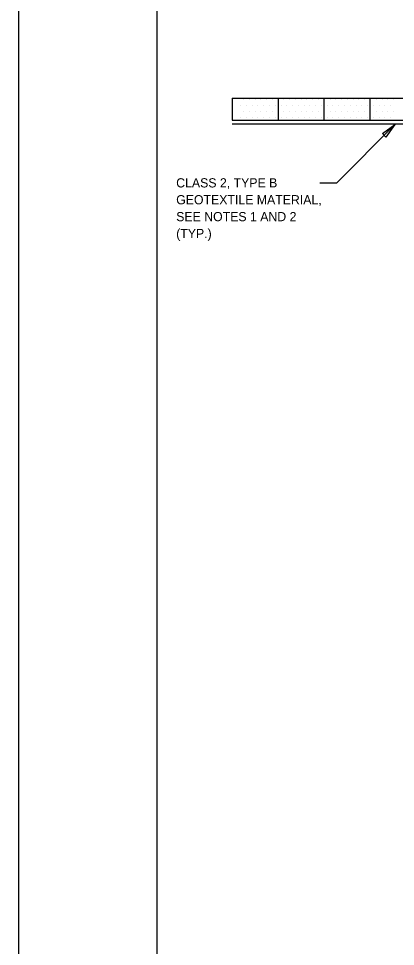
# Model space of a CAD drawing. Extents: x 638850 to 644908, y 297188 to 298900.
# Drawn here: x 641179 to 641289.2, y 298211.9 to 298483.3 of the extents above; entities that cross this region are included whole.
import ezdxf

# ---------------------------------------------------------------- set-up
doc = ezdxf.new("R2010")
doc.units = 0
for name, color, linetype in [('1', 7, 'Continuous'), ('10', 7, 'Continuous'), ('2', 7, 'Continuous'), ('4', 7, 'Continuous'), ('7', 7, 'Continuous'), ('9', 7, 'Continuous')]:
    doc.layers.add(name, color=color, linetype=linetype)

msp = doc.modelspace()

# ---------------------------------------------------------------- linework, layer by layer
at = {"layer": '1'}
for p, q in [((641178.99, 298663.2), (641178.99, 298069.2)), ((641219.49, 298082.41), (641219.49, 298649.7))]:
    msp.add_line(p, q, dxfattribs=at)
at = {"layer": '10'}
for p, q in [((641244.78, 298459.51), (641244.78, 298459.51)), ((641246.46, 298459.51), (641246.46, 298459.51)), ((641248.15, 298459.51), (641248.15, 298459.51)), ((641249.84, 298459.51), (641249.84, 298459.51)), ((641251.53, 298459.51), (641251.53, 298459.51)), ((641253.21, 298459.51), (641253.21, 298459.51)), ((641254.9, 298459.51), (641254.9, 298459.51)), ((641256.59, 298459.51), (641256.59, 298459.51)), ((641258.28, 298459.51), (641258.28, 298459.51)), ((641259.96, 298459.51), (641259.96, 298459.51)), ((641261.65, 298459.51), (641261.65, 298459.51)), ((641263.34, 298459.51), (641263.34, 298459.51)), ((641265.03, 298459.51), (641265.03, 298459.51)), ((641266.71, 298459.51), (641266.71, 298459.51)), ((641268.4, 298459.51), (641268.4, 298459.51)), ((641270.09, 298459.51), (641270.09, 298459.51)), ((641271.78, 298459.51), (641271.78, 298459.51)), ((641273.46, 298459.51), (641273.46, 298459.51)), ((641275.15, 298459.51), (641275.15, 298459.51)), ((641276.84, 298459.51), (641276.84, 298459.51)), ((641278.53, 298459.51), (641278.53, 298459.51)), ((641280.21, 298459.51), (641280.21, 298459.51)), ((641281.9, 298459.51), (641281.9, 298459.51)), ((641283.59, 298459.51), (641283.59, 298459.51)), ((641285.28, 298459.51), (641285.28, 298459.51)), ((641286.96, 298459.51), (641286.96, 298459.51)), ((641288.65, 298459.51), (641288.65, 298459.51)), ((641243.93, 298457.83), (641243.93, 298457.83)), ((641244.78, 298456.14), (641244.78, 298456.14)), ((641245.62, 298457.83), (641245.62, 298457.83)), ((641246.46, 298456.14), (641246.46, 298456.14)), ((641247.31, 298457.83), (641247.31, 298457.83)), ((641248.15, 298456.14), (641248.15, 298456.14)), ((641249, 298457.83), (641249, 298457.83)), ((641249.84, 298456.14), (641249.84, 298456.14)), ((641250.68, 298457.83), (641250.68, 298457.83)), ((641251.53, 298456.14), (641251.53, 298456.14)), ((641252.37, 298457.83), (641252.37, 298457.83)), ((641253.21, 298456.14), (641253.21, 298456.14)), ((641254.06, 298457.83), (641254.06, 298457.83)), ((641254.9, 298456.14), (641254.9, 298456.14)), ((641255.75, 298457.83), (641255.75, 298457.83)), ((641256.59, 298456.14), (641256.59, 298456.14)), ((641257.43, 298457.83), (641257.43, 298457.83)), ((641258.28, 298456.14), (641258.28, 298456.14)), ((641259.12, 298457.83), (641259.12, 298457.83)), ((641259.96, 298456.14), (641259.96, 298456.14)), ((641260.81, 298457.83), (641260.81, 298457.83)), ((641261.65, 298456.14), (641261.65, 298456.14)), ((641262.5, 298457.83), (641262.5, 298457.83)), ((641263.34, 298456.14), (641263.34, 298456.14)), ((641264.18, 298457.83), (641264.18, 298457.83)), ((641265.03, 298456.14), (641265.03, 298456.14)), ((641265.87, 298457.83), (641265.87, 298457.83)), ((641266.71, 298456.14), (641266.71, 298456.14)), ((641267.56, 298457.83), (641267.56, 298457.83)), ((641268.4, 298456.14), (641268.4, 298456.14)), ((641269.25, 298457.83), (641269.25, 298457.83)), ((641270.09, 298456.14), (641270.09, 298456.14)), ((641270.93, 298457.83), (641270.93, 298457.83)), ((641271.78, 298456.14), (641271.78, 298456.14)), ((641272.62, 298457.83), (641272.62, 298457.83)), ((641273.46, 298456.14), (641273.46, 298456.14)), ((641274.31, 298457.83), (641274.31, 298457.83)), ((641275.15, 298456.14), (641275.15, 298456.14)), ((641276, 298457.83), (641276, 298457.83)), ((641276.84, 298456.14), (641276.84, 298456.14)), ((641277.68, 298457.83), (641277.68, 298457.83)), ((641278.53, 298456.14), (641278.53, 298456.14)), ((641279.37, 298457.83), (641279.37, 298457.83)), ((641280.21, 298456.14), (641280.21, 298456.14)), ((641281.06, 298457.83), (641281.06, 298457.83)), ((641281.9, 298456.14), (641281.9, 298456.14)), ((641282.75, 298457.83), (641282.75, 298457.83)), ((641283.59, 298456.14), (641283.59, 298456.14)), ((641284.43, 298457.83), (641284.43, 298457.83)), ((641285.28, 298456.14), (641285.28, 298456.14)), ((641286.12, 298457.83), (641286.12, 298457.83)), ((641286.96, 298456.14), (641286.96, 298456.14)), ((641287.81, 298457.83), (641287.81, 298457.83)), ((641288.65, 298456.14), (641288.65, 298456.14)), ((641243.93, 298454.45), (641243.93, 298454.45)), ((641245.62, 298454.45), (641245.62, 298454.45)), ((641247.31, 298454.45), (641247.31, 298454.45)), ((641249, 298454.45), (641249, 298454.45)), ((641250.68, 298454.45), (641250.68, 298454.45)), ((641252.37, 298454.45), (641252.37, 298454.45)), ((641254.06, 298454.45), (641254.06, 298454.45)), ((641255.75, 298454.45), (641255.75, 298454.45)), ((641257.43, 298454.45), (641257.43, 298454.45)), ((641259.12, 298454.45), (641259.12, 298454.45)), ((641260.81, 298454.45), (641260.81, 298454.45)), ((641262.5, 298454.45), (641262.5, 298454.45)), ((641264.18, 298454.45), (641264.18, 298454.45)), ((641265.87, 298454.45), (641265.87, 298454.45)), ((641267.56, 298454.45), (641267.56, 298454.45)), ((641269.25, 298454.45), (641269.25, 298454.45)), ((641270.93, 298454.45), (641270.93, 298454.45)), ((641272.62, 298454.45), (641272.62, 298454.45)), ((641274.31, 298454.45), (641274.31, 298454.45)), ((641276, 298454.45), (641276, 298454.45)), ((641277.68, 298454.45), (641277.68, 298454.45)), ((641279.37, 298454.45), (641279.37, 298454.45)), ((641281.06, 298454.45), (641281.06, 298454.45)), ((641282.75, 298454.45), (641282.75, 298454.45)), ((641284.43, 298454.45), (641284.43, 298454.45)), ((641286.12, 298454.45), (641286.12, 298454.45)), ((641287.81, 298454.45), (641287.81, 298454.45))]:
    msp.add_line(p, q, dxfattribs=at)
at = {"layer": '2'}
for p, q in [((641241.48, 298460.08), (641388.85, 298460.08)), ((641241.48, 298460.08), (641241.48, 298453.63)), ((641254.87, 298460.08), (641254.87, 298453.63)), ((641268.27, 298460.08), (641268.27, 298453.63)), ((641281.67, 298460.08), (641281.67, 298453.63)), ((641241.48, 298453.63), (641388.85, 298453.63))]:
    msp.add_line(p, q, dxfattribs=at)
at = {"layer": '7'}
for p, q in [((641272.05, 298435.23), (641289.02, 298452.32)), ((641267.12, 298435.23), (641272.05, 298435.23))]:
    msp.add_line(p, q, dxfattribs=at)
msp.add_lwpolyline([(641285.4, 298449.69), (641289.02, 298452.32), (641286.43, 298448.67)], close=True, dxfattribs=at)
at = {"layer": '9'}
msp.add_line((641241.48, 298452.56), (641388.81, 298452.56), dxfattribs=at)

# ---------------------------------------------------------------- texts
at = {"layer": '4'}
for s, height, p in [('CLASS 2, TYPE B', 2.6888, (641225.09, 298433.93)), ('GEOTEXTILE MATERIAL,', 2.6888, (641225.09, 298428.99)), ('SEE NOTES 1 AND 2', 2.6888, (641225.09, 298424.05)), ('(TYP.)', 2.689, (641225.09, 298419.11))]:
    msp.add_text(s, height=height, dxfattribs=at).set_placement(p)

doc.saveas('drawing.dxf')
